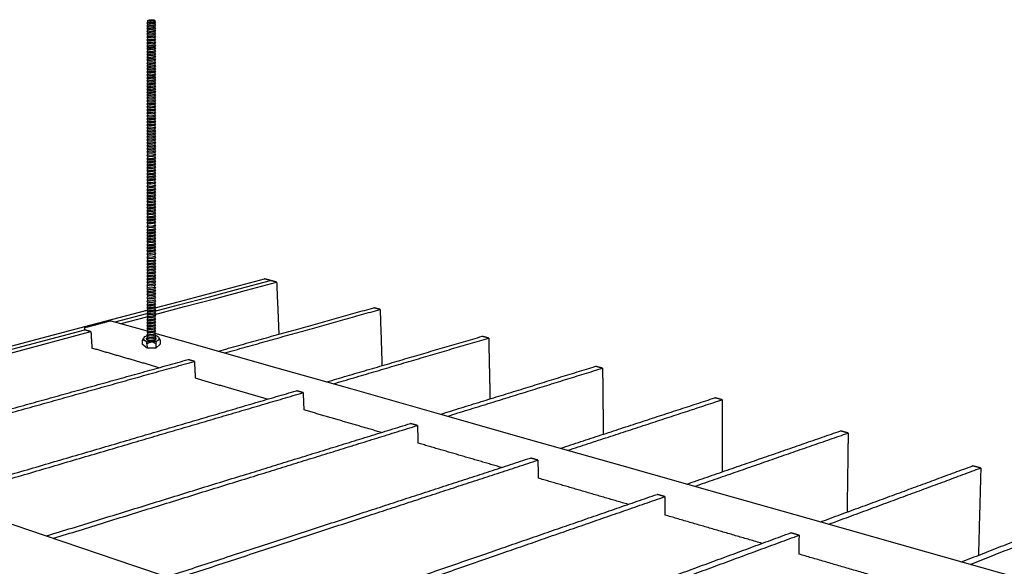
# Model space of a CAD drawing. Header units: millimetres. Extents: x 2538 to 24562, y 4449 to 23795.
# Tile 259 of 280: x 21853 to 22328, y 19117 to 19381. Entities that reach past the tile are written whole.
import ezdxf

# ---------------------------------------------------------------- set-up
doc = ezdxf.new("R2010")
doc.units = ezdxf.units.MM
doc.layers.add('_HD_tornillo', color=30, linetype='Continuous')
doc.layers.add('Make2D$Visible$Curves', color=7, linetype='Continuous', true_color=0x000000)

# ---------------------------------------------------------------- blocks, each defined once
blk = doc.blocks.new('varilla roscada ISO')
for p, q in [((1059.91, -963.58), (1059.82, -963.69)), ((1059.82, -963.69), (1059.91, -963.79)), ((1059.91, -963.9), (1059.82, -964.02)), ((1059.82, -964.02), (1059.91, -964.11)), ((1059.91, -964.22), (1059.82, -964.34)), ((1059.82, -964.34), (1059.91, -964.44)), ((1059.91, -963.45), (1059.91, -963.58)), ((1059.91, -963.78), (1059.91, -963.9)), ((1059.91, -964.1), (1059.91, -964.22)), ((1060.76, -963.39), (1060.76, -963.52)), ((1060.76, -963.42), (1060.76, -963.55)), ((1060.76, -963.54), (1060.83, -963.67)), ((1060.76, -963.76), (1060.83, -963.67)), ((1060.76, -963.74), (1060.76, -963.87)), ((1060.76, -963.87), (1060.83, -963.99)), ((1060.76, -964.08), (1060.83, -963.99)), ((1060.76, -964.07), (1060.76, -964.19)), ((1060.76, -964.19), (1060.83, -964.32)), ((1060.76, -964.4), (1060.83, -964.32)), ((1060.76, -964.39), (1060.76, -964.51)), ((1059.91, -964.55), (1059.82, -964.66)), ((1059.82, -964.66), (1059.91, -964.76)), ((1059.91, -964.87), (1059.82, -964.98)), ((1059.82, -964.98), (1059.91, -965.08)), ((1059.91, -965.19), (1059.82, -965.31)), ((1059.82, -965.31), (1059.91, -965.4)), ((1059.91, -964.42), (1059.91, -964.55)), ((1059.91, -964.74), (1059.91, -964.87)), ((1059.91, -965.08), (1059.91, -965.19)), ((1059.91, -965.4), (1059.91, -965.55)), ((1060.76, -964.51), (1060.83, -964.64)), ((1060.76, -964.73), (1060.83, -964.64)), ((1060.76, -964.71), (1060.76, -964.84)), ((1060.76, -964.83), (1060.83, -964.96)), ((1060.76, -965.05), (1060.83, -964.96)), ((1060.76, -965.05), (1060.76, -965.16)), ((1060.76, -965.16), (1060.83, -965.28)), ((1060.76, -965.37), (1060.83, -965.28)), ((1060.76, -965.37), (1060.76, -965.52)), ((1060.76, -965.52), (1060.83, -965.64)), ((1059.91, -965.55), (1059.82, -965.67)), ((1059.82, -965.67), (1059.91, -965.76)), ((1059.82, -965.67), (1059.91, -965.76)), ((1059.91, -965.89), (1059.82, -966)), ((1059.82, -966), (1059.91, -966.1)), ((1059.91, -966.22), (1059.82, -966.34)), ((1059.82, -966.34), (1059.91, -966.44)), ((1059.91, -966.55), (1059.82, -966.66)), ((1059.82, -966.66), (1059.91, -966.76)), ((1059.91, -965.76), (1059.91, -965.89)), ((1059.91, -966.1), (1059.91, -966.22)), ((1059.91, -966.44), (1059.91, -966.55)), ((1060.76, -965.73), (1060.83, -965.64)), ((1060.76, -965.73), (1060.83, -965.64)), ((1060.76, -965.73), (1060.76, -965.85)), ((1060.76, -965.85), (1060.83, -965.98)), ((1060.76, -966.07), (1060.83, -965.98)), ((1060.76, -966.07), (1060.76, -966.19)), ((1060.76, -966.19), (1060.83, -966.32)), ((1060.76, -966.4), (1060.83, -966.32)), ((1060.76, -966.4), (1060.76, -966.51)), ((1060.76, -966.51), (1060.83, -966.64)), ((1060.76, -966.73), (1060.83, -966.64)), ((1059.91, -966.91), (1059.82, -967.02)), ((1059.82, -967.02), (1059.91, -967.12)), ((1059.82, -967.02), (1059.91, -967.12)), ((1059.91, -967.24), (1059.82, -967.36)), ((1059.82, -967.36), (1059.91, -967.46)), ((1059.91, -967.58), (1059.82, -967.7)), ((1059.82, -967.7), (1059.91, -967.79)), ((1059.91, -966.76), (1059.91, -966.91)), ((1059.91, -967.12), (1059.91, -967.24)), ((1059.91, -967.46), (1059.91, -967.58)), ((1059.91, -967.79), (1059.91, -967.9)), ((1060.76, -966.73), (1060.76, -966.87)), ((1060.76, -966.87), (1060.83, -967)), ((1060.76, -967.09), (1060.83, -967)), ((1060.76, -967.09), (1060.83, -967)), ((1060.76, -967.09), (1060.76, -967.21)), ((1060.76, -967.21), (1060.83, -967.33)), ((1060.76, -967.42), (1060.83, -967.33)), ((1060.76, -967.42), (1060.76, -967.55)), ((1060.76, -967.55), (1060.83, -967.67)), ((1060.76, -967.76), (1060.83, -967.67)), ((1060.76, -967.76), (1060.76, -967.87)), ((1059.91, -967.9), (1059.82, -968.02)), ((1059.82, -968.02), (1059.91, -968.11)), ((1059.91, -968.26), (1059.82, -968.38)), ((1059.82, -968.38), (1059.91, -968.48)), ((1059.82, -968.38), (1059.91, -968.48)), ((1059.91, -968.6), (1059.82, -968.71)), ((1059.82, -968.71), (1059.91, -968.81)), ((1059.91, -968.94), (1059.82, -969.05)), ((1059.91, -968.11), (1059.91, -968.26)), ((1059.91, -968.48), (1059.91, -968.6)), ((1059.91, -968.81), (1059.91, -968.94)), ((1060.76, -967.87), (1060.83, -967.99)), ((1060.76, -968.08), (1060.83, -967.99)), ((1060.76, -968.08), (1060.76, -968.23)), ((1060.76, -968.23), (1060.83, -968.35)), ((1060.76, -968.44), (1060.83, -968.35)), ((1060.76, -968.44), (1060.83, -968.35)), ((1060.76, -968.44), (1060.76, -968.57)), ((1060.76, -968.56), (1060.83, -968.69)), ((1060.76, -968.78), (1060.83, -968.69)), ((1060.76, -968.78), (1060.76, -968.9)), ((1060.76, -968.9), (1060.83, -969.03)), ((1059.82, -969.05), (1059.91, -969.15)), ((1059.91, -969.26), (1059.82, -969.37)), ((1059.82, -969.37), (1059.91, -969.47)), ((1059.91, -969.62), (1059.82, -969.73)), ((1059.82, -969.73), (1059.91, -969.83)), ((1059.91, -969.94), (1059.82, -970.06)), ((1059.82, -970.06), (1059.91, -970.16)), ((1059.91, -969.15), (1059.91, -969.26)), ((1059.91, -969.47), (1059.91, -969.62)), ((1059.91, -969.83), (1059.91, -969.94)), ((1060.76, -969.11), (1060.83, -969.03)), ((1060.76, -969.11), (1060.76, -969.22)), ((1060.76, -969.22), (1060.83, -969.35)), ((1060.76, -969.44), (1060.83, -969.35)), ((1060.76, -969.44), (1060.76, -969.59)), ((1060.76, -969.58), (1060.83, -969.71)), ((1060.76, -969.8), (1060.83, -969.71)), ((1060.76, -969.8), (1060.76, -969.91)), ((1060.76, -969.91), (1060.83, -970.04)), ((1060.76, -970.12), (1060.83, -970.04)), ((1059.91, -970.28), (1059.82, -970.39)), ((1059.82, -970.39), (1059.91, -970.49)), ((1059.91, -970.62), (1059.82, -970.73)), ((1059.82, -970.73), (1059.91, -970.83)), ((1059.91, -970.96), (1059.82, -971.07)), ((1059.82, -971.07), (1059.91, -971.17)), ((1059.91, -970.16), (1059.91, -970.28)), ((1059.91, -970.49), (1059.91, -970.62)), ((1059.91, -970.83), (1059.91, -970.96)), ((1059.91, -971.17), (1059.91, -971.3)), ((1060.76, -970.12), (1060.76, -970.25)), ((1060.76, -970.24), (1060.83, -970.37)), ((1060.76, -970.46), (1060.83, -970.37)), ((1060.76, -970.46), (1060.76, -970.58)), ((1060.76, -970.58), (1060.83, -970.71)), ((1060.76, -970.8), (1060.83, -970.71)), ((1060.76, -970.8), (1060.76, -970.93)), ((1060.76, -970.92), (1060.83, -971.05)), ((1060.76, -971.14), (1060.83, -971.05)), ((1060.76, -971.14), (1060.76, -971.26)), ((1059.91, -971.3), (1059.82, -971.41)), ((1059.82, -971.41), (1059.91, -971.51)), ((1059.91, -971.62), (1059.82, -971.74)), ((1059.82, -971.74), (1059.91, -971.83)), ((1059.91, -971.96), (1059.82, -972.07)), ((1059.82, -972.07), (1059.91, -972.17)), ((1059.91, -972.29), (1059.82, -972.41)), ((1059.91, -971.51), (1059.91, -971.62)), ((1059.91, -971.83), (1059.91, -971.96)), ((1059.91, -972.17), (1059.91, -972.29)), ((1060.76, -971.26), (1060.83, -971.39)), ((1060.76, -971.48), (1060.83, -971.39)), ((1060.76, -971.48), (1060.76, -971.59)), ((1060.76, -971.59), (1060.83, -971.71)), ((1060.76, -971.8), (1060.83, -971.71)), ((1060.76, -971.8), (1060.76, -971.92)), ((1060.76, -971.92), (1060.83, -972.05)), ((1060.76, -972.14), (1060.83, -972.05)), ((1060.76, -972.14), (1060.76, -972.26)), ((1060.76, -972.26), (1060.83, -972.39)), ((1060.76, -972.47), (1060.83, -972.39)), ((1059.82, -972.41), (1059.91, -972.51)), ((1059.91, -972.64), (1059.82, -972.75)), ((1059.82, -972.75), (1059.91, -972.85)), ((1059.91, -972.98), (1059.82, -973.1)), ((1059.82, -973.1), (1059.91, -973.19)), ((1059.91, -973.33), (1059.82, -973.44)), ((1059.82, -973.44), (1059.91, -973.54)), ((1059.91, -972.51), (1059.91, -972.64)), ((1059.91, -972.85), (1059.91, -972.98)), ((1059.91, -973.19), (1059.91, -973.33)), ((1059.91, -973.54), (1059.91, -973.67)), ((1060.76, -972.47), (1060.76, -972.6)), ((1060.76, -972.6), (1060.83, -972.73)), ((1060.76, -972.82), (1060.83, -972.73)), ((1060.76, -972.82), (1060.76, -972.95)), ((1060.76, -972.95), (1060.83, -973.07)), ((1060.76, -973.16), (1060.83, -973.07)), ((1060.76, -973.16), (1060.76, -973.29)), ((1060.76, -973.29), (1060.83, -973.42)), ((1060.76, -973.51), (1060.83, -973.42)), ((1060.76, -973.51), (1060.76, -973.64)), ((1059.91, -973.67), (1059.82, -973.79)), ((1059.82, -973.79), (1059.91, -973.88)), ((1059.91, -974.01), (1059.82, -974.13)), ((1059.82, -974.13), (1059.91, -974.23)), ((1059.91, -974.38), (1059.82, -974.49)), ((1059.82, -974.49), (1059.91, -974.59)), ((1059.91, -973.88), (1059.91, -974.01)), ((1059.91, -974.23), (1059.91, -974.38)), ((1059.91, -974.59), (1059.91, -974.72)), ((1060.76, -973.64), (1060.83, -973.76)), ((1060.76, -973.85), (1060.83, -973.76)), ((1060.76, -973.85), (1060.76, -973.98)), ((1060.76, -973.98), (1060.83, -974.1)), ((1060.76, -974.19), (1060.83, -974.1)), ((1060.76, -974.19), (1060.76, -974.34)), ((1060.76, -974.34), (1060.83, -974.47)), ((1060.76, -974.56), (1060.83, -974.47)), ((1060.76, -974.56), (1060.76, -974.69)), ((1059.91, -974.72), (1059.82, -974.84)), ((1059.82, -974.84), (1059.91, -974.94)), ((1059.91, -975.07), (1059.82, -975.18)), ((1059.82, -975.18), (1059.91, -975.28)), ((1059.91, -975.41), (1059.82, -975.53)), ((1059.82, -975.53), (1059.91, -975.62)), ((1059.91, -975.79), (1059.82, -975.91)), ((1059.91, -974.94), (1059.91, -975.07)), ((1059.91, -975.28), (1059.91, -975.41)), ((1059.91, -975.62), (1059.91, -975.79)), ((1060.76, -974.69), (1060.83, -974.82)), ((1060.76, -974.9), (1060.83, -974.82)), ((1060.76, -974.9), (1060.76, -975.03)), ((1060.76, -975.03), (1060.83, -975.16)), ((1060.76, -975.25), (1060.83, -975.16)), ((1060.76, -975.25), (1060.76, -975.38)), ((1060.76, -975.38), (1060.83, -975.5)), ((1060.76, -975.59), (1060.83, -975.5)), ((1060.76, -975.59), (1060.76, -975.76)), ((1060.76, -975.76), (1060.83, -975.88)), ((1059.82, -975.91), (1059.91, -976)), ((1059.91, -976.13), (1059.82, -976.25)), ((1059.82, -976.25), (1059.91, -976.35)), ((1059.91, -976.48), (1059.82, -976.6)), ((1059.82, -976.6), (1059.91, -976.69)), ((1059.91, -976.82), (1059.82, -976.94)), ((1059.82, -976.94), (1059.91, -977.04)), ((1059.91, -976), (1059.91, -976.13)), ((1059.91, -976.35), (1059.91, -976.48)), ((1059.91, -976.69), (1059.91, -976.82)), ((1060.76, -975.97), (1060.83, -975.88)), ((1060.76, -975.97), (1060.76, -976.1)), ((1060.76, -976.1), (1060.83, -976.23)), ((1060.76, -976.31), (1060.83, -976.23)), ((1060.76, -976.31), (1060.76, -976.45)), ((1060.76, -976.45), (1060.83, -976.57)), ((1060.76, -976.66), (1060.83, -976.57)), ((1060.76, -976.66), (1060.76, -976.79)), ((1060.76, -976.79), (1060.83, -976.91)), ((1060.76, -977), (1060.83, -976.91)), ((1059.91, -977.17), (1059.82, -977.28)), ((1059.82, -977.28), (1059.91, -977.38)), ((1059.91, -977.53), (1059.82, -977.65)), ((1059.82, -977.65), (1059.91, -977.74)), ((1059.91, -977.88), (1059.82, -977.99)), ((1059.82, -977.99), (1059.91, -978.09)), ((1059.91, -977.04), (1059.91, -977.17)), ((1059.91, -977.38), (1059.91, -977.53)), ((1059.91, -977.74), (1059.91, -977.88)), ((1059.91, -978.09), (1059.91, -978.22)), ((1060.76, -977), (1060.76, -977.13)), ((1060.76, -977.13), (1060.83, -977.26)), ((1060.76, -977.35), (1060.83, -977.26)), ((1060.76, -977.35), (1060.76, -977.5)), ((1060.76, -977.5), (1060.83, -977.62)), ((1060.76, -977.71), (1060.83, -977.62)), ((1060.76, -977.71), (1060.76, -977.84)), ((1060.76, -977.84), (1060.83, -977.97)), ((1060.76, -978.06), (1060.83, -977.97)), ((1060.76, -978.06), (1060.76, -978.19)), ((1059.91, -978.22), (1059.82, -978.34)), ((1059.82, -978.34), (1059.91, -978.43)), ((1059.91, -978.56), (1059.82, -978.68)), ((1059.82, -978.68), (1059.91, -978.78)), ((1059.91, -978.95), (1059.82, -979.07)), ((1059.82, -979.07), (1059.91, -979.16)), ((1059.91, -978.43), (1059.91, -978.56)), ((1059.91, -978.78), (1059.91, -978.95)), ((1059.91, -979.16), (1059.91, -979.33)), ((1060.76, -978.19), (1060.83, -978.31)), ((1060.76, -978.4), (1060.83, -978.31)), ((1060.76, -978.4), (1060.76, -978.53)), ((1060.76, -978.53), (1060.83, -978.66)), ((1060.76, -978.74), (1060.83, -978.66)), ((1060.76, -978.74), (1060.76, -978.92)), ((1060.76, -978.92), (1060.83, -979.04)), ((1060.76, -979.13), (1060.83, -979.04)), ((1060.76, -979.13), (1060.76, -979.3)), ((1059.91, -979.33), (1059.82, -979.45)), ((1059.82, -979.45), (1059.91, -979.54)), ((1059.91, -979.67), (1059.82, -979.79)), ((1059.82, -979.79), (1059.91, -979.89)), ((1059.91, -980.02), (1059.82, -980.14)), ((1059.82, -980.14), (1059.91, -980.23)), ((1059.91, -980.36), (1059.82, -980.48)), ((1059.91, -979.54), (1059.91, -979.67)), ((1059.91, -979.89), (1059.91, -980.02)), ((1059.91, -980.23), (1059.91, -980.36)), ((1060.76, -979.3), (1060.83, -979.42)), ((1060.76, -979.51), (1060.83, -979.42)), ((1060.76, -979.51), (1060.76, -979.64)), ((1060.76, -979.64), (1060.83, -979.77)), ((1060.76, -979.85), (1060.83, -979.77)), ((1060.76, -979.85), (1060.76, -979.99)), ((1060.76, -979.99), (1060.83, -980.11)), ((1060.76, -980.2), (1060.83, -980.11)), ((1060.76, -980.2), (1060.76, -980.33)), ((1060.76, -980.33), (1060.83, -980.45)), ((1059.82, -980.48), (1059.91, -980.58)), ((1059.91, -980.71), (1059.82, -980.82)), ((1059.82, -980.82), (1059.91, -980.92)), ((1059.91, -981.07), (1059.82, -981.19)), ((1059.82, -981.19), (1059.91, -981.28)), ((1059.91, -981.42), (1059.82, -981.53)), ((1059.82, -981.53), (1059.91, -981.63)), ((1059.91, -980.58), (1059.91, -980.71)), ((1059.91, -980.92), (1059.91, -981.07)), ((1059.91, -981.28), (1059.91, -981.42)), ((1060.76, -980.54), (1060.83, -980.45)), ((1060.76, -980.54), (1060.76, -980.67)), ((1060.76, -980.67), (1060.83, -980.8)), ((1060.76, -980.89), (1060.83, -980.8)), ((1060.76, -980.89), (1060.76, -981.04)), ((1060.76, -981.04), (1060.83, -981.16)), ((1060.76, -981.25), (1060.83, -981.16)), ((1060.76, -981.25), (1060.76, -981.38)), ((1060.76, -981.38), (1060.83, -981.51)), ((1060.76, -981.6), (1060.83, -981.51)), ((1059.91, -981.76), (1059.82, -981.88)), ((1059.82, -981.88), (1059.91, -981.97)), ((1059.91, -982.14), (1059.82, -982.25)), ((1059.82, -982.25), (1059.91, -982.35)), ((1059.91, -982.54), (1059.82, -982.66)), ((1059.82, -982.66), (1059.91, -982.75)), ((1059.91, -981.63), (1059.91, -981.76)), ((1059.91, -981.97), (1059.91, -982.14)), ((1059.91, -982.35), (1059.91, -982.54)), ((1060.76, -981.6), (1060.76, -981.73)), ((1060.76, -981.73), (1060.83, -981.85)), ((1060.76, -981.94), (1060.83, -981.85)), ((1060.76, -981.94), (1060.76, -982.1)), ((1060.76, -982.1), (1060.83, -982.23)), ((1060.76, -982.32), (1060.83, -982.23)), ((1060.76, -982.32), (1060.76, -982.51)), ((1060.76, -982.51), (1060.83, -982.63)), ((1060.76, -982.72), (1060.83, -982.63)), ((1059.91, -982.92), (1059.82, -983.04)), ((1059.82, -983.04), (1059.91, -983.13)), ((1059.91, -983.26), (1059.82, -983.38)), ((1059.82, -983.38), (1059.91, -983.48)), ((1059.91, -983.61), (1059.82, -983.73)), ((1059.82, -983.73), (1059.91, -983.82)), ((1059.91, -982.75), (1059.91, -982.92)), ((1059.91, -983.13), (1059.91, -983.26)), ((1059.91, -983.48), (1059.91, -983.61)), ((1059.91, -983.82), (1059.91, -983.95)), ((1060.76, -982.72), (1060.76, -982.89)), ((1060.76, -982.89), (1060.83, -983.01)), ((1060.76, -983.1), (1060.83, -983.01)), ((1060.76, -983.1), (1060.76, -983.23)), ((1060.76, -983.23), (1060.83, -983.36)), ((1060.76, -983.44), (1060.83, -983.36)), ((1060.76, -983.44), (1060.76, -983.58)), ((1060.76, -983.58), (1060.83, -983.7)), ((1060.76, -983.79), (1060.83, -983.7)), ((1060.76, -983.79), (1060.76, -983.92)), ((1059.91, -983.95), (1059.82, -984.07)), ((1059.82, -984.07), (1059.91, -984.17)), ((1059.91, -984.3), (1059.82, -984.41)), ((1059.82, -984.41), (1059.91, -984.51)), ((1059.91, -984.66), (1059.82, -984.78)), ((1059.82, -984.78), (1059.91, -984.87)), ((1059.91, -984.17), (1059.91, -984.3)), ((1059.91, -984.51), (1059.91, -984.66)), ((1059.91, -984.87), (1059.91, -985.01)), ((1060.76, -983.92), (1060.83, -984.05)), ((1060.76, -984.13), (1060.83, -984.05)), ((1060.76, -984.13), (1060.76, -984.26)), ((1060.76, -984.26), (1060.83, -984.39)), ((1060.76, -984.48), (1060.83, -984.39)), ((1060.76, -984.48), (1060.76, -984.63)), ((1060.76, -984.63), (1060.83, -984.75)), ((1060.76, -984.84), (1060.83, -984.75)), ((1060.76, -984.84), (1060.76, -984.97)), ((1059.91, -985.01), (1059.82, -985.12)), ((1059.82, -985.12), (1059.91, -985.22)), ((1059.91, -985.35), (1059.82, -985.47)), ((1059.82, -985.47), (1059.91, -985.56)), ((1059.91, -985.69), (1059.82, -985.81)), ((1059.82, -985.81), (1059.91, -985.91)), ((1059.91, -986.06), (1059.82, -986.18)), ((1059.91, -985.22), (1059.91, -985.35)), ((1059.91, -985.56), (1059.91, -985.69)), ((1059.91, -985.91), (1059.91, -986.06)), ((1060.76, -984.97), (1060.83, -985.1)), ((1060.76, -985.19), (1060.83, -985.1)), ((1060.76, -985.19), (1060.76, -985.32)), ((1060.76, -985.32), (1060.83, -985.44)), ((1060.76, -985.53), (1060.83, -985.44)), ((1060.76, -985.53), (1060.76, -985.66)), ((1060.76, -985.66), (1060.83, -985.79)), ((1060.76, -985.87), (1060.83, -985.79)), ((1060.76, -985.87), (1060.76, -986.03)), ((1060.76, -986.03), (1060.83, -986.15)), ((1059.82, -986.18), (1059.91, -986.27)), ((1059.91, -986.4), (1059.82, -986.52)), ((1059.82, -986.52), (1059.91, -986.62)), ((1059.91, -986.75), (1059.82, -986.86)), ((1059.82, -986.86), (1059.91, -986.96)), ((1059.91, -987.19), (1059.82, -987.3)), ((1059.91, -986.27), (1059.91, -986.4)), ((1059.91, -986.62), (1059.91, -986.75)), ((1059.91, -986.96), (1059.91, -987.19)), ((1060.76, -986.24), (1060.83, -986.15)), ((1060.76, -986.24), (1060.76, -986.37)), ((1060.76, -986.37), (1060.83, -986.5)), ((1060.76, -986.58), (1060.83, -986.5)), ((1060.76, -986.58), (1060.76, -986.71)), ((1060.76, -986.71), (1060.83, -986.84)), ((1060.76, -986.93), (1060.83, -986.84)), ((1060.76, -986.93), (1060.76, -987.15)), ((1060.76, -987.15), (1060.83, -987.28)), ((1059.82, -987.3), (1059.91, -987.4)), ((1059.91, -987.57), (1059.82, -987.68)), ((1059.82, -987.68), (1059.91, -987.78)), ((1059.91, -987.91), (1059.82, -988.02)), ((1059.82, -988.02), (1059.91, -988.12)), ((1059.91, -988.25), (1059.82, -988.37)), ((1059.82, -988.37), (1059.91, -988.47)), ((1059.91, -987.4), (1059.91, -987.57)), ((1059.91, -987.78), (1059.91, -987.91)), ((1059.91, -988.12), (1059.91, -988.25)), ((1060.76, -987.37), (1060.83, -987.28)), ((1060.76, -987.37), (1060.76, -987.53)), ((1060.76, -987.53), (1060.83, -987.66)), ((1060.76, -987.75), (1060.83, -987.66)), ((1060.76, -987.75), (1060.76, -987.88)), ((1060.76, -987.87), (1060.83, -988)), ((1060.76, -988.09), (1060.83, -988)), ((1060.76, -988.09), (1060.76, -988.22)), ((1060.76, -988.22), (1060.83, -988.35)), ((1060.76, -988.43), (1060.83, -988.35)), ((1059.91, -988.6), (1059.82, -988.71)), ((1059.82, -988.71), (1059.91, -988.81)), ((1059.91, -988.94), (1059.82, -989.06)), ((1059.82, -989.06), (1059.91, -989.15)), ((1059.91, -989.31), (1059.82, -989.42)), ((1059.82, -989.42), (1059.91, -989.52)), ((1059.91, -988.47), (1059.91, -988.6)), ((1059.91, -988.81), (1059.91, -988.94)), ((1059.91, -989.15), (1059.91, -989.31)), ((1059.91, -989.52), (1059.91, -989.65)), ((1060.76, -988.43), (1060.76, -988.56)), ((1060.76, -988.56), (1060.83, -988.69)), ((1060.76, -988.78), (1060.83, -988.69)), ((1060.76, -988.78), (1060.76, -988.91)), ((1060.76, -988.91), (1060.83, -989.03)), ((1060.76, -989.12), (1060.83, -989.03)), ((1060.76, -989.12), (1060.76, -989.27)), ((1060.76, -989.27), (1060.83, -989.4)), ((1060.76, -989.49), (1060.83, -989.4)), ((1060.76, -989.49), (1060.76, -989.62)), ((1059.91, -989.65), (1059.82, -989.77)), ((1059.82, -989.77), (1059.91, -989.87)), ((1059.91, -990), (1059.82, -990.11)), ((1059.82, -990.11), (1059.91, -990.21)), ((1059.91, -990.34), (1059.82, -990.49)), ((1059.82, -990.49), (1059.91, -990.59)), ((1059.91, -989.87), (1059.91, -990)), ((1059.91, -990.21), (1059.91, -990.34)), ((1059.91, -990.59), (1059.91, -990.78)), ((1060.76, -989.62), (1060.83, -989.74)), ((1060.76, -989.83), (1060.83, -989.74)), ((1060.76, -989.83), (1060.76, -989.96)), ((1060.76, -989.96), (1060.83, -990.09)), ((1060.76, -990.18), (1060.83, -990.09)), ((1060.76, -990.18), (1060.76, -990.31)), ((1060.76, -990.3), (1060.83, -990.47)), ((1060.76, -990.56), (1060.83, -990.47)), ((1060.76, -990.56), (1060.76, -990.74)), ((1059.91, -990.78), (1059.82, -990.92)), ((1059.82, -990.92), (1059.91, -991.02)), ((1059.91, -991.18), (1059.82, -991.3)), ((1059.82, -991.3), (1059.91, -991.4)), ((1059.91, -991.53), (1059.82, -991.64)), ((1059.82, -991.64), (1059.91, -991.74)), ((1059.91, -991.02), (1059.91, -991.18)), ((1059.91, -991.4), (1059.91, -991.53)), ((1059.91, -991.74), (1059.91, -991.87)), ((1060.76, -990.74), (1060.83, -990.9)), ((1060.76, -990.98), (1060.83, -990.9)), ((1060.76, -990.98), (1060.76, -991.15)), ((1060.76, -991.15), (1060.83, -991.28)), ((1060.76, -991.36), (1060.83, -991.28)), ((1060.76, -991.36), (1060.76, -991.49)), ((1060.76, -991.49), (1060.83, -991.62)), ((1060.76, -991.71), (1060.83, -991.62)), ((1060.76, -991.71), (1060.76, -991.84)), ((1059.91, -991.87), (1059.82, -991.99)), ((1059.82, -991.99), (1059.91, -992.09)), ((1059.91, -992.22), (1059.82, -992.33)), ((1059.82, -992.33), (1059.91, -992.43)), ((1059.91, -992.56), (1059.82, -992.68)), ((1059.82, -992.68), (1059.91, -992.77)), ((1059.91, -992.92), (1059.82, -993.04)), ((1059.91, -992.09), (1059.91, -992.22)), ((1059.91, -992.43), (1059.91, -992.56)), ((1059.91, -992.77), (1059.91, -992.92)), ((1060.76, -991.84), (1060.83, -991.97)), ((1060.76, -992.05), (1060.83, -991.97)), ((1060.76, -992.05), (1060.76, -992.18)), ((1060.76, -992.18), (1060.83, -992.31)), ((1060.76, -992.4), (1060.83, -992.31)), ((1060.76, -992.4), (1060.76, -992.53)), ((1060.76, -992.53), (1060.83, -992.65)), ((1060.76, -992.74), (1060.83, -992.65)), ((1060.76, -992.74), (1060.76, -992.89)), ((1060.76, -992.89), (1060.83, -993.02)), ((1059.82, -993.04), (1059.91, -993.14)), ((1059.91, -993.27), (1059.82, -993.39)), ((1059.82, -993.39), (1059.91, -993.48)), ((1059.91, -993.61), (1059.82, -993.73)), ((1059.82, -993.73), (1059.91, -993.83)), ((1059.91, -993.96), (1059.82, -994.09)), ((1059.82, -994.09), (1059.91, -994.18)), ((1059.91, -993.14), (1059.91, -993.27)), ((1059.91, -993.48), (1059.91, -993.61)), ((1059.91, -993.83), (1059.91, -993.96)), ((1060.76, -993.1), (1060.83, -993.02)), ((1060.76, -993.1), (1060.76, -993.24)), ((1060.76, -993.24), (1060.83, -993.36)), ((1060.76, -993.45), (1060.83, -993.36)), ((1060.76, -993.45), (1060.76, -993.58)), ((1060.76, -993.58), (1060.83, -993.71)), ((1060.76, -993.79), (1060.83, -993.71)), ((1060.76, -993.79), (1060.76, -993.92)), ((1060.76, -993.92), (1060.83, -994.06)), ((1060.76, -994.15), (1060.83, -994.06)), ((1059.91, -994.36), (1059.82, -994.5)), ((1059.82, -994.5), (1059.91, -994.6)), ((1059.91, -994.73), (1059.82, -994.85)), ((1059.82, -994.85), (1059.91, -994.95)), ((1059.91, -995.08), (1059.82, -995.19)), ((1059.82, -995.19), (1059.91, -995.29)), ((1059.91, -994.36), (1059.91, -994.18)), ((1059.91, -994.6), (1059.91, -994.73)), ((1059.91, -994.95), (1059.91, -995.08)), ((1060.76, -994.33), (1060.76, -994.15)), ((1060.76, -994.33), (1060.83, -994.48)), ((1060.76, -994.57), (1060.83, -994.48)), ((1060.76, -994.57), (1060.76, -994.7)), ((1060.76, -994.7), (1060.83, -994.83)), ((1060.76, -994.91), (1060.83, -994.83)), ((1060.76, -994.91), (1060.76, -995.04)), ((1060.76, -995.04), (1060.83, -995.17)), ((1060.76, -995.26), (1060.83, -995.17)), ((1059.91, -995.42), (1059.82, -995.57)), ((1059.82, -995.57), (1059.91, -995.67)), ((1059.91, -995.86), (1059.82, -996)), ((1059.82, -996), (1059.91, -996.1)), ((1059.91, -996.27), (1059.82, -996.38)), ((1059.82, -996.38), (1059.91, -996.48)), ((1059.91, -995.29), (1059.91, -995.42)), ((1059.91, -995.67), (1059.91, -995.86)), ((1059.91, -996.1), (1059.91, -996.27)), ((1060.76, -995.26), (1060.76, -995.39)), ((1060.76, -995.39), (1060.83, -995.55)), ((1060.76, -995.64), (1060.83, -995.55)), ((1060.76, -995.64), (1060.76, -995.83)), ((1060.76, -995.82), (1060.83, -995.98)), ((1060.76, -996.07), (1060.83, -995.98)), ((1060.76, -996.07), (1060.76, -996.23)), ((1060.76, -996.23), (1060.83, -996.36)), ((1060.76, -996.45), (1060.83, -996.36)), ((1059.91, -996.61), (1059.82, -996.73)), ((1059.82, -996.73), (1059.91, -996.82)), ((1059.91, -996.96), (1059.82, -997.07)), ((1059.82, -997.07), (1059.91, -997.17)), ((1059.91, -997.3), (1059.82, -997.42)), ((1059.82, -997.42), (1059.91, -997.51)), ((1059.91, -996.48), (1059.91, -996.61)), ((1059.91, -996.82), (1059.91, -996.96)), ((1059.91, -997.17), (1059.91, -997.3)), ((1059.91, -997.51), (1059.91, -997.64)), ((1060.76, -996.45), (1060.76, -996.58)), ((1060.76, -996.58), (1060.83, -996.7)), ((1060.76, -996.79), (1060.83, -996.7)), ((1060.76, -996.79), (1060.76, -996.92)), ((1060.76, -996.92), (1060.83, -997.05)), ((1060.76, -997.14), (1060.83, -997.05)), ((1060.76, -997.14), (1060.76, -997.27)), ((1060.76, -997.27), (1060.83, -997.39)), ((1060.76, -997.48), (1060.83, -997.39)), ((1060.76, -997.48), (1060.76, -997.61)), ((1059.91, -997.64), (1059.82, -997.76)), ((1059.82, -997.76), (1059.91, -997.86)), ((1059.91, -998.01), (1059.82, -998.12)), ((1059.82, -998.12), (1059.91, -998.22)), ((1059.91, -998.35), (1059.82, -998.47)), ((1059.82, -998.47), (1059.91, -998.57)), ((1059.91, -997.86), (1059.91, -998.01)), ((1059.91, -998.22), (1059.91, -998.35)), ((1059.91, -998.57), (1059.91, -998.7)), ((1060.76, -997.61), (1060.83, -997.73)), ((1060.76, -997.82), (1060.83, -997.73)), ((1060.76, -997.82), (1060.76, -997.97)), ((1060.76, -997.97), (1060.83, -998.1)), ((1060.76, -998.19), (1060.83, -998.1)), ((1060.76, -998.19), (1060.76, -998.32)), ((1060.76, -998.32), (1060.83, -998.45)), ((1060.76, -998.53), (1060.83, -998.45)), ((1060.76, -998.53), (1060.76, -998.66)), ((1060.76, -998.66), (1060.83, -998.79)), ((1059.91, -998.7), (1059.82, -998.81)), ((1059.82, -998.81), (1059.91, -998.91)), ((1059.91, -999.04), (1059.82, -999.16)), ((1059.82, -999.16), (1059.91, -999.25)), ((1059.91, -999.39), (1059.82, -999.51)), ((1059.82, -999.51), (1059.91, -999.61)), ((1059.91, -999.76), (1059.82, -999.88)), ((1059.91, -998.91), (1059.91, -999.04)), ((1059.91, -999.25), (1059.91, -999.39)), ((1059.91, -999.61), (1059.91, -999.76)), ((1060.76, -998.88), (1060.83, -998.79)), ((1060.76, -998.88), (1060.76, -999.01)), ((1060.76, -999.01), (1060.83, -999.13)), ((1060.76, -999.22), (1060.83, -999.13)), ((1060.76, -999.22), (1060.76, -999.36)), ((1060.76, -999.36), (1060.83, -999.49)), ((1060.76, -999.57), (1060.83, -999.49)), ((1060.76, -999.57), (1060.76, -999.73)), ((1060.76, -999.73), (1060.83, -999.85)), ((1059.33, -1000.5), (1059.5, -1000.21)), ((1059.34, -1001.01), (1059.33, -1000.5)), ((1059.82, -999.88), (1059.91, -999.97)), ((1059.91, -1000.11), (1059.82, -1000.22)), ((1059.82, -1000.22), (1059.91, -1000.32)), ((1059.85, -1000.92), (1059.86, -1001.43)), ((1059.91, -1000.45), (1059.88, -1000.49)), ((1059.91, -999.97), (1059.91, -1000.11)), ((1059.91, -1000.32), (1059.91, -1000.45)), ((1060.76, -999.94), (1060.83, -999.85)), ((1060.76, -999.94), (1060.76, -1000.07)), ((1060.76, -1000.07), (1060.83, -1000.2)), ((1060.76, -1000.29), (1060.83, -1000.2)), ((1060.76, -1000.29), (1060.76, -1000.42)), ((1060.76, -1000.42), (1060.8, -1000.49)), ((1060.88, -1000.91), (1060.88, -1001.42)), ((1061.38, -1000.47), (1061.21, -1000.19)), ((1061.38, -1000.47), (1061.39, -1000.98)), ((1059.86, -1001.43), (1059.34, -1001.01)), ((1060.88, -1001.42), (1059.86, -1001.43)), ((1061.39, -1000.98), (1060.88, -1001.42))]:
    blk.add_line(p, q)
for points in [[(1060.77, -999.93, -0.050174), (1060.98, -1000.01, -0.103273), (1061.19, -1000.16, -0.179504), (1061.24, -1000.3, -0.179504), (1061.19, -1000.45, -0.103273), (1060.99, -1000.61, -0.06305), (1060.72, -1000.7, -0.049252), (1060.36, -1000.74, -0.049252), (1060, -1000.71, -0.06305), (1059.73, -1000.63, -0.103273), (1059.53, -1000.47, -0.179504), (1059.47, -1000.33, -0.179504), (1059.52, -1000.18, -0.103273), (1059.73, -1000.02, -0.040066), (1059.89, -999.96)], [(1060.79, -1000.13, -0.054589), (1060.85, -1000.2, -0.152216), (1060.89, -1000.31, -0.152216), (1060.86, -1000.43, -0.106943), (1060.73, -1000.54, -0.074343), (1060.57, -1000.61, -0.060974), (1060.35, -1000.64, -0.060974), (1060.13, -1000.62, -0.074343), (1059.97, -1000.55, -0.106943), (1059.84, -1000.44, -0.152216), (1059.81, -1000.33, -0.124765), (1059.83, -1000.23, -0.124765)]]:
    blk.add_lwpolyline(points, format="xyb")
for centre, radius, start, end in [((1060.3, -962.69), 1.11, 244.4352, 298.2918), ((1060.3, -963.01), 1.11, 244.4352, 298.2918), ((1060.3, -963.33), 1.11, 244.4352, 298.2918), ((1060.29, -962.5), 1.15, 250.3854, 294.0751), ((1060.29, -962.82), 1.15, 250.3854, 294.0751), ((1060.29, -963.14), 1.15, 250.3854, 294.0751), ((1060.3, -963.66), 1.11, 244.4352, 298.2918), ((1060.3, -963.98), 1.11, 244.4352, 298.2918), ((1060.3, -964.3), 1.11, 244.4352, 298.2918), ((1060.29, -963.47), 1.15, 250.3854, 294.0751), ((1060.29, -963.79), 1.15, 250.3854, 294.0751), ((1060.29, -964.11), 1.15, 250.3854, 294.0751), ((1060.29, -964.47), 1.15, 250.3854, 294.0751), ((1060.3, -964.66), 1.11, 244.4352, 298.2918), ((1060.3, -965), 1.11, 244.4352, 298.2918), ((1060.3, -965.33), 1.11, 244.4352, 298.2918), ((1060.3, -965.66), 1.11, 244.4352, 298.2918), ((1060.29, -964.81), 1.15, 250.3854, 294.0751), ((1060.29, -965.14), 1.15, 250.3854, 294.0751), ((1060.29, -965.36), 1.15, 250.3854, 294.0751), ((1060.29, -965.47), 1.15, 250.3854, 294.0751), ((1060.3, -966.02), 1.11, 244.4352, 298.2918), ((1060.3, -966.35), 1.11, 244.4352, 298.2918), ((1060.3, -966.69), 1.11, 244.4352, 298.2918), ((1060.29, -965.83), 1.15, 250.3854, 294.0751), ((1060.29, -966.16), 1.15, 250.3854, 294.0751), ((1060.29, -966.5), 1.15, 250.3854, 294.0751), ((1060.3, -967.01), 1.11, 244.4352, 298.2918), ((1060.3, -967.37), 1.11, 244.4352, 298.2918), ((1060.3, -967.71), 1.11, 244.4352, 298.2918), ((1060.29, -966.82), 1.15, 250.3854, 294.0751), ((1060.29, -967.18), 1.15, 250.3854, 294.0751), ((1060.29, -967.52), 1.15, 250.3854, 294.0751), ((1060.29, -967.86), 1.15, 250.3854, 294.0751), ((1060.3, -968.05), 1.11, 244.4352, 298.2918), ((1060.3, -968.37), 1.11, 244.4352, 298.2918), ((1060.3, -968.73), 1.11, 244.4352, 298.2918), ((1060.3, -969.05), 1.11, 244.4352, 298.2918), ((1060.29, -968.18), 1.15, 250.3854, 294.0751), ((1060.29, -968.54), 1.15, 250.3854, 294.0751), ((1060.29, -968.86), 1.15, 250.3854, 294.0751), ((1060.3, -969.39), 1.11, 244.4352, 298.2918), ((1060.3, -969.73), 1.11, 244.4352, 298.2918), ((1060.3, -970.07), 1.11, 244.4352, 298.2918), ((1060.29, -969.2), 1.15, 250.3854, 294.0751), ((1060.29, -969.54), 1.15, 250.3854, 294.0751), ((1060.29, -969.88), 1.15, 250.3854, 294.0751), ((1060.3, -970.41), 1.11, 244.4352, 298.2918), ((1060.3, -970.73), 1.11, 244.4352, 298.2918), ((1060.3, -971.07), 1.11, 244.4352, 298.2918), ((1060.3, -971.4), 1.11, 244.4352, 298.2918), ((1060.29, -970.22), 1.15, 250.3854, 294.0751), ((1060.29, -970.54), 1.15, 250.3854, 294.0751), ((1060.29, -970.88), 1.15, 250.3854, 294.0751), ((1060.29, -971.21), 1.15, 250.3854, 294.0751), ((1060.3, -971.75), 1.11, 244.4352, 298.2918), ((1060.3, -972.09), 1.11, 244.4352, 298.2918), ((1060.3, -972.44), 1.11, 244.4352, 298.2918), ((1060.29, -971.56), 1.15, 250.3854, 294.0751), ((1060.29, -971.9), 1.15, 250.3854, 294.0751), ((1060.29, -972.25), 1.15, 250.3854, 294.0751), ((1060.3, -972.78), 1.11, 244.4352, 298.2918), ((1060.3, -973.12), 1.11, 244.4352, 298.2918), ((1060.3, -973.49), 1.11, 244.4352, 298.2918), ((1060.29, -972.59), 1.15, 250.3854, 294.0751), ((1060.29, -972.93), 1.15, 250.3854, 294.0751), ((1060.29, -973.3), 1.15, 250.3854, 294.0751), ((1060.3, -973.83), 1.11, 244.4352, 298.2918), ((1060.3, -974.18), 1.11, 244.4352, 298.2918), ((1060.3, -974.52), 1.11, 244.4352, 298.2918), ((1060.29, -973.64), 1.15, 250.3854, 294.0751), ((1060.29, -973.99), 1.15, 250.3854, 294.0751), ((1060.29, -974.33), 1.15, 250.3854, 294.0751), ((1060.29, -974.71), 1.15, 250.3854, 294.0751), ((1060.3, -974.9), 1.11, 244.4352, 298.2918), ((1060.3, -975.24), 1.11, 244.4352, 298.2918), ((1060.3, -975.59), 1.11, 244.4352, 298.2918), ((1060.3, -975.93), 1.11, 244.4352, 298.2918), ((1060.29, -975.05), 1.15, 250.3854, 294.0751), ((1060.29, -975.4), 1.15, 250.3854, 294.0751), ((1060.29, -975.74), 1.15, 250.3854, 294.0751), ((1060.3, -976.28), 1.11, 244.4352, 298.2918), ((1060.3, -976.64), 1.11, 244.4352, 298.2918), ((1060.3, -976.99), 1.11, 244.4352, 298.2918), ((1060.29, -976.09), 1.15, 250.3854, 294.0751), ((1060.29, -976.45), 1.15, 250.3854, 294.0751), ((1060.29, -976.8), 1.15, 250.3854, 294.0751), ((1060.3, -977.33), 1.11, 244.4352, 298.2918), ((1060.3, -977.67), 1.11, 244.4352, 298.2918), ((1060.3, -978.06), 1.11, 244.4352, 298.2918), ((1060.29, -977.14), 1.15, 250.3854, 294.0751), ((1060.29, -977.48), 1.15, 250.3854, 294.0751), ((1060.29, -977.87), 1.15, 250.3854, 294.0751), ((1060.3, -978.44), 1.11, 244.4352, 298.2918), ((1060.3, -978.78), 1.11, 244.4352, 298.2918), ((1060.3, -979.13), 1.11, 244.4352, 298.2918), ((1060.29, -978.25), 1.15, 250.3854, 294.0751), ((1060.29, -978.59), 1.15, 250.3854, 294.0751), ((1060.29, -978.94), 1.15, 250.3854, 294.0751), ((1060.29, -979.28), 1.15, 250.3854, 294.0751), ((1060.3, -979.47), 1.11, 244.4352, 298.2918), ((1060.3, -979.82), 1.11, 244.4352, 298.2918), ((1060.3, -980.18), 1.11, 244.4352, 298.2918), ((1060.3, -980.53), 1.11, 244.4352, 298.2918), ((1060.29, -979.63), 1.15, 250.3854, 294.0751), ((1060.29, -979.99), 1.15, 250.3854, 294.0751), ((1060.29, -980.34), 1.15, 250.3854, 294.0751), ((1060.3, -980.87), 1.11, 244.4352, 298.2918), ((1060.3, -981.25), 1.11, 244.4352, 298.2918), ((1060.3, -981.65), 1.11, 244.4352, 298.2918), ((1060.29, -980.68), 1.15, 250.3854, 294.0751), ((1060.29, -981.06), 1.15, 250.3854, 294.0751), ((1060.29, -981.46), 1.15, 250.3854, 294.0751), ((1060.3, -982.03), 1.11, 244.4352, 298.2918), ((1060.3, -982.37), 1.11, 244.4352, 298.2918), ((1060.3, -982.72), 1.11, 244.4352, 298.2918), ((1060.29, -981.84), 1.15, 250.3854, 294.0751), ((1060.29, -982.19), 1.15, 250.3854, 294.0751), ((1060.29, -982.53), 1.15, 250.3854, 294.0751), ((1060.3, -983.06), 1.11, 244.4352, 298.2918), ((1060.3, -983.41), 1.11, 244.4352, 298.2918), ((1060.3, -983.77), 1.11, 244.4352, 298.2918), ((1060.29, -982.87), 1.15, 250.3854, 294.0751), ((1060.29, -983.22), 1.15, 250.3854, 294.0751), ((1060.29, -983.58), 1.15, 250.3854, 294.0751), ((1060.3, -984.12), 1.11, 244.4352, 298.2918), ((1060.3, -984.46), 1.11, 244.4352, 298.2918), ((1060.3, -984.8), 1.11, 244.4352, 298.2918), ((1060.29, -983.93), 1.15, 250.3854, 294.0751), ((1060.29, -984.27), 1.15, 250.3854, 294.0751), ((1060.29, -984.61), 1.15, 250.3854, 294.0751), ((1060.29, -984.98), 1.15, 250.3854, 294.0751), ((1060.3, -985.17), 1.11, 244.4352, 298.2918), ((1060.3, -985.51), 1.11, 244.4352, 298.2918), ((1060.3, -985.86), 1.11, 244.4352, 298.2918), ((1060.29, -985.32), 1.15, 250.3854, 294.0751), ((1060.29, -985.67), 1.15, 250.3854, 294.0751), ((1060.29, -986.11), 1.15, 250.3854, 294.0751), ((1060.3, -986.3), 1.11, 244.4352, 298.2918), ((1060.3, -986.68), 1.11, 244.4352, 298.2918), ((1060.3, -987.02), 1.11, 244.4352, 298.2918), ((1060.3, -987.37), 1.11, 244.4352, 298.2918), ((1060.29, -986.49), 1.15, 250.3854, 294.0751), ((1060.29, -986.83), 1.15, 250.3854, 294.0751), ((1060.29, -987.18), 1.15, 250.3854, 294.0751), ((1060.3, -987.71), 1.11, 244.4352, 298.2918), ((1060.3, -988.05), 1.11, 244.4352, 298.2918), ((1060.3, -988.42), 1.11, 244.4352, 298.2918), ((1060.29, -987.52), 1.15, 250.3854, 294.0751), ((1060.29, -987.86), 1.15, 250.3854, 294.0751), ((1060.29, -988.23), 1.15, 250.3854, 294.0751), ((1060.3, -988.76), 1.11, 244.4352, 298.2918), ((1060.3, -989.11), 1.11, 244.4352, 298.2918), ((1060.3, -989.49), 1.11, 244.4352, 298.2918), ((1060.29, -988.57), 1.15, 250.3854, 294.0751), ((1060.29, -988.92), 1.15, 250.3854, 294.0751), ((1060.29, -989.26), 1.15, 250.3854, 294.0751), ((1060.3, -989.91), 1.11, 244.4352, 298.2918), ((1060.3, -990.29), 1.11, 244.4352, 298.2918), ((1060.3, -990.64), 1.11, 244.4352, 298.2918), ((1060.29, -989.7), 1.15, 250.3854, 294.0751), ((1060.29, -990.11), 1.15, 250.3854, 294.0751), ((1060.29, -990.45), 1.15, 250.3854, 294.0751), ((1060.3, -990.98), 1.11, 244.4352, 298.2918), ((1060.3, -991.33), 1.11, 244.4352, 298.2918), ((1060.3, -991.67), 1.11, 244.4352, 298.2918), ((1060.29, -990.79), 1.15, 250.3854, 294.0751), ((1060.29, -991.14), 1.15, 250.3854, 294.0751), ((1060.29, -991.48), 1.15, 250.3854, 294.0751), ((1060.29, -991.85), 1.15, 250.3854, 294.0751), ((1060.3, -992.04), 1.11, 244.4352, 298.2918), ((1060.3, -992.38), 1.11, 244.4352, 298.2918), ((1060.3, -992.72), 1.11, 244.4352, 298.2918), ((1060.3, -993.08), 1.11, 244.4352, 298.2918), ((1060.29, -992.19), 1.15, 250.3854, 294.0751), ((1060.29, -992.53), 1.15, 250.3854, 294.0751), ((1060.29, -992.88), 1.15, 250.3854, 294.0751), ((1060.3, -993.5), 1.11, 244.4352, 298.2918), ((1060.3, -993.85), 1.11, 244.4352, 298.2918), ((1060.3, -994.19), 1.11, 244.4352, 298.2918), ((1060.29, -993.28), 1.15, 250.3854, 294.0751), ((1060.29, -993.66), 1.15, 250.3854, 294.0751), ((1060.29, -994), 1.15, 250.3854, 294.0751), ((1060.3, -994.57), 1.11, 244.4352, 298.2918), ((1060.3, -995), 1.11, 244.4352, 298.2918), ((1060.3, -995.38), 1.11, 244.4352, 298.2918), ((1060.29, -994.34), 1.15, 250.3854, 294.0751), ((1060.29, -994.78), 1.15, 250.3854, 294.0751), ((1060.29, -995.19), 1.15, 250.3854, 294.0751), ((1060.3, -995.72), 1.11, 244.4352, 298.2918), ((1060.3, -996.07), 1.11, 244.4352, 298.2918), ((1060.3, -996.41), 1.11, 244.4352, 298.2918), ((1060.29, -995.53), 1.15, 250.3854, 294.0751), ((1060.29, -995.88), 1.15, 250.3854, 294.0751), ((1060.29, -996.22), 1.15, 250.3854, 294.0751), ((1060.3, -996.75), 1.11, 244.4352, 298.2918), ((1060.3, -997.12), 1.11, 244.4352, 298.2918), ((1060.3, -997.46), 1.11, 244.4352, 298.2918), ((1060.29, -996.56), 1.15, 250.3854, 294.0751), ((1060.29, -996.93), 1.15, 250.3854, 294.0751), ((1060.29, -997.27), 1.15, 250.3854, 294.0751), ((1060.29, -997.62), 1.15, 250.3854, 294.0751), ((1060.3, -997.81), 1.11, 244.4352, 298.2918), ((1060.3, -998.15), 1.11, 244.4352, 298.2918), ((1060.3, -998.51), 1.11, 244.4352, 298.2918), ((1060.29, -997.96), 1.15, 250.3854, 294.0751), ((1060.29, -998.32), 1.15, 250.3854, 294.0751), ((1060.29, -998.68), 1.15, 250.3854, 294.0751), ((1059.39, -1000.95), 0.459, 4.3437, 97.5693), ((1060.3, -998.87), 1.11, 244.4352, 298.2918), ((1060.3, -999.22), 1.11, 244.4352, 298.2918), ((1060.37, -1001.6), 0.854, 53.8922, 127.632), ((1060.29, -999.03), 1.15, 250.3854, 294.0751), ((1060.29, -999.37), 1.15, 250.3854, 294.0751), ((1061.34, -1000.93), 0.463, 84.5732, 176.5622)]:
    blk.add_arc(centre, radius, start, end)
blk.add_ellipse((1060.33, -963.41), major_axis=(-0.426, -0.017), ratio=0.217707)

msp = doc.modelspace()

# ---------------------------------------------------------------- linework, layer by layer
at = {"layer": 'Make2D$Visible$Curves', "color": 7, "lineweight": -3}
for points in [[(21918.01, 19239.92), (21929.47, 19242.97), (21944.46, 19246.96), (21959.25, 19250.9), (21973.83, 19254.78)], [(21918.01, 19238.33), (21932.39, 19242.17), (21947.39, 19246.17), (21962.17, 19250.12), (21976.75, 19254.01)], [(21918.11, 19241.53), (21929.93, 19244.67), (21970.91, 19255.55)], [(21725.13, 19190.32), (21748.67, 19196.57), (21796.8, 19209.34), (21842.98, 19221.6), (21887.32, 19233.36), (21914.33, 19240.53)], [(21898.85, 19234.83), (21914.18, 19238.91)], [(21896.84, 19235.39), (21914.35, 19230.43)], [(21901.77, 19234), (21914.18, 19237.31)], [(21725.14, 19186.87), (21749.9, 19193.47), (21785.82, 19203.06), (21820.65, 19212.35), (21854.43, 19221.37), (21887.21, 19230.11)], [(21725.28, 19188.64), (21747.01, 19194.42), (21782.92, 19203.98), (21817.74, 19213.24), (21851.51, 19222.23), (21884.29, 19230.95)], [(21918.01, 19229.39), (21934.14, 19224.82), (21972.83, 19213.85), (22012.99, 19202.46), (22054.7, 19190.64), (22098.07, 19178.34), (22143.18, 19165.55), (22190.15, 19152.23), (22239.09, 19138.36), (22290.14, 19123.89), (22343.42, 19108.78), (22399.09, 19093), (22457.31, 19076.49), (22518.26, 19059.21), (22582.15, 19041.1), (22649.18, 19022.09), (22660.77, 19018.81)], [(21725.04, 19179.44), (21744.84, 19172.71), (21783.18, 19159.69), (21823.1, 19146.13), (21864.73, 19131.99), (21908.15, 19117.25), (21953.5, 19101.84), (22000.9, 19085.75), (22050.49, 19068.9), (22102.44, 19051.26), (22156.91, 19032.76), (22214.1, 19013.33), (22274.2, 18992.92), (22305.42, 18982.32), (22337.46, 18971.44), (22370.34, 18960.27), (22404.12, 18948.8), (22438.81, 18937.02), (22468.01, 18927.1)]]:
    msp.add_lwpolyline(points, dxfattribs=at)
for points, weights in [([(21973.83, 19254.78), (21972.37, 19255.16), (21970.91, 19255.55)], [536.206222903, 536.576325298, 536.946427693]), ([(21976.75, 19254.01), (21975.29, 19254.39), (21973.83, 19254.78)], [535.466018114, 535.836120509, 536.206222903]), ([(21976.75, 19254.01), (21977.29, 19241.4), (21977.83, 19228.86)], [535.466018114, 536.862648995, 538.259279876]), ([(21948.62, 19220.71), (21986.79, 19231.36), (22023.61, 19241.63)], [505.361684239, 514.615580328, 523.869476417]), ([(21951.68, 19219.84), (21989.85, 19230.52), (22026.67, 19240.83)], [504.621439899, 513.875355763, 523.129271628]), ([(22026.67, 19240.83), (22025.14, 19241.23), (22023.61, 19241.63)], [523.129271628, 523.499374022, 523.869476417]), ([(22026.67, 19240.83), (22027.11, 19227.23), (22027.56, 19213.72)], [523.129271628, 524.605090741, 526.080909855]), ([(21884.51, 19232.15), (21890.63, 19233.78), (21896.72, 19235.39)], [514.201835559, 515.645413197, 517.088990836]), ([(21896.72, 19235.39), (21896.78, 19235.41), (21896.84, 19235.39)], [517.088990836, 476.214466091, 457.417627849]), ([(21884.24, 19231.71), (21884.22, 19232.07), (21884.51, 19232.15)], [514.172078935, 363.547162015, 514.201835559]), ([(21884.29, 19230.95), (21884.27, 19231.33), (21884.24, 19231.71)], [514.252784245, 514.21243159, 514.172078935]), ([(21887.21, 19230.11), (21885.75, 19230.53), (21884.29, 19230.95)], [513.512715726, 513.882818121, 514.252920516]), ([(21887.21, 19230.11), (21887.45, 19226.13), (21887.7, 19222.15)], [513.512715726, 513.937317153, 514.361918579]), ([(22000.88, 19205.9), (22039.03, 19217.08), (22075.79, 19227.86)], [493.025271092, 502.279000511, 511.532729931]), ([(22004.1, 19204.98), (22042.24, 19216.2), (22079, 19227.01)], [492.284707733, 501.538616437, 510.792525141]), ([(22079, 19227.01), (22077.39, 19227.43), (22075.79, 19227.86)], [510.792525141, 511.162627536, 511.532729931]), ([(22079, 19227.01), (22079.32, 19212.3), (22079.65, 19197.68)], [510.792525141, 512.357052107, 513.921579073]), ([(21920.03, 19212.74), (21903.73, 19217.48), (21887.7, 19222.15)], [506.290938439, 510.32668086, 514.362423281]), ([(21759.15, 19167.85), (21850.04, 19193.21), (21934.05, 19216.65)], [463.947432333, 482.931803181, 501.916174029]), ([(21762.18, 19166.82), (21853.09, 19192.26), (21937.11, 19215.77)], [463.207432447, 482.191700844, 501.17596924]), ([(21937.11, 19215.77), (21935.58, 19216.21), (21934.05, 19216.65)], [501.17596924, 501.546071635, 501.916174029]), ([(21937.11, 19215.77), (21937.32, 19211.7), (21937.53, 19207.64)], [501.17596924, 501.600570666, 502.025172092]), ([(22055.83, 19190.32), (22093.89, 19202.08), (22130.55, 19213.4)], [480.688220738, 489.942102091, 499.195983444]), ([(22059.22, 19189.36), (22097.28, 19201.15), (22133.92, 19212.51)], [479.948254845, 489.20201675, 498.455778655]), ([(22133.92, 19212.51), (22132.23, 19212.95), (22130.55, 19213.4)], [498.455778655, 498.82588105, 499.195983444]), ([(22133.92, 19212.51), (22134.09, 19196.52), (22134.26, 19180.64)], [498.455778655, 500.120359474, 501.784940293]), ([(21972.29, 19197.51), (21954.77, 19202.62), (21937.53, 19207.64)], [493.76471972, 497.89509445, 502.02546918]), ([(21811.03, 19150.23), (21902.21, 19176.96), (21986.31, 19201.62)], [451.61096915, 470.595198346, 489.579427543]), ([(21814.23, 19149.14), (21905.42, 19175.96), (21989.53, 19200.7)], [450.870481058, 469.854851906, 488.839222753]), ([(21989.53, 19200.7), (21987.92, 19201.16), (21986.31, 19201.62)], [488.839222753, 489.209325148, 489.579427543]), ([(21989.53, 19200.7), (21989.7, 19196.54), (21989.87, 19192.39)], [488.839222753, 489.26382418, 489.688425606]), ([(22113.67, 19173.92), (22151.6, 19186.3), (22188.08, 19198.21)], [468.35166939, 477.605453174, 486.859236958]), ([(22117.24, 19172.91), (22155.16, 19185.33), (22191.63, 19197.27)], [467.611610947, 476.865321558, 486.119032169]), ([(22191.63, 19197.27), (22189.86, 19197.74), (22188.08, 19198.21)], [486.119032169, 486.489134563, 486.859236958]), ([(22191.63, 19197.27), (22191.61, 19179.82), (22191.59, 19162.5)], [486.119032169, 487.89728118, 489.675530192]), ([(22027.27, 19181.49), (22008.41, 19186.99), (21989.87, 19192.39)], [481.238972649, 485.463770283, 489.688567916]), ([(21865.83, 19131.62), (21957.19, 19159.84), (22041.28, 19185.82)], [439.274109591, 458.258395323, 477.242681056]), ([(22044.67, 19184.85), (22042.97, 19185.34), (22041.28, 19185.82)], [476.502476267, 476.872578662, 477.242681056]), ([(21869.21, 19130.47), (21960.58, 19158.79), (22044.67, 19184.85)], [438.533810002, 457.518143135, 476.502476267]), ([(22044.67, 19184.85), (22044.79, 19180.6), (22044.92, 19176.35)], [476.502476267, 476.927077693, 477.35167912]), ([(22174.64, 19156.63), (22212.36, 19169.68), (22248.61, 19182.23)], [456.014727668, 465.26860907, 474.522490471]), ([(22178.41, 19155.56), (22216.11, 19168.66), (22252.34, 19181.24)], [455.274749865, 464.528517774, 473.782285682]), ([(22252.34, 19181.24), (22250.48, 19181.74), (22248.61, 19182.23)], [473.782285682, 474.152388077, 474.522490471]), ([(22252.34, 19181.24), (22252.08, 19162.09), (22251.81, 19143.1)], [473.782285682, 475.690996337, 477.599706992]), ([(22085.19, 19164.62), (22064.87, 19170.54), (22044.92, 19176.35)], [468.712842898, 473.032226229, 477.351609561]), ([(21923.79, 19111.94), (22015.21, 19141.78), (22099.16, 19169.18)], [426.937200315, 445.921567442, 464.90593457]), ([(21927.37, 19110.72), (22018.79, 19140.66), (22102.73, 19168.16)], [426.197244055, 445.181486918, 464.165729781]), ([(22102.73, 19168.16), (22100.95, 19168.67), (22099.16, 19169.18)], [464.165729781, 464.535832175, 464.90593457]), ([(22102.73, 19168.16), (22102.81, 19163.81), (22102.89, 19159.46)], [464.165729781, 464.590331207, 465.014932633]), ([(22239, 19138.38), (22276.44, 19152.16), (22312.37, 19165.39)], [443.678161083, 452.931952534, 462.185743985]), ([(22242.98, 19137.26), (22280.39, 19151.08), (22316.3, 19164.36)], [442.937798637, 452.191668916, 461.445539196]), ([(22316.3, 19164.36), (22314.34, 19164.87), (22312.37, 19165.39)], [461.445539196, 461.81564159, 462.185743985]), ([(22316.3, 19164.36), (22315.72, 19143.22), (22315.15, 19122.28)], [461.445539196, 463.505293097, 465.565046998]), ([(22146.29, 19146.82), (22124.38, 19153.2), (22102.89, 19159.46)], [456.187266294, 460.600991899, 465.014717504]), ([(21985.2, 19091.08), (22076.53, 19122.68), (22160.2, 19151.64)], [414.600806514, 433.584997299, 452.569188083]), ([(21989, 19089.79), (22080.32, 19121.5), (22163.97, 19150.55)], [413.860241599, 432.844612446, 451.828983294]), ([(22163.97, 19150.55), (22162.09, 19151.09), (22160.2, 19151.64)], [451.828983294, 452.199085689, 452.569188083]), ([(22163.97, 19150.55), (22163.99, 19146.1), (22164.01, 19141.66)], [451.828983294, 452.25358472, 452.678186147]), ([(22307.05, 19119.09), (22344.1, 19133.66), (22379.63, 19147.64)], [431.341595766, 440.595296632, 449.848997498]), ([(22311.25, 19117.9), (22348.28, 19132.52), (22383.78, 19146.54)], [430.601197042, 439.854994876, 449.108792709]), ([(22210.84, 19128.02), (22187.19, 19134.9), (22164.01, 19141.66)], [443.661348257, 448.169769, 452.678189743]), ([(22050.38, 19068.94), (22141.45, 19102.47), (22224.66, 19133.1)], [402.263753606, 421.248097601, 440.232441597]), ([(22054.42, 19067.57), (22145.46, 19101.22), (22228.65, 19131.96)], [401.523790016, 420.508013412, 439.492236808]), ([(22228.65, 19131.96), (22226.65, 19132.53), (22224.66, 19133.1)], [439.492236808, 439.862339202, 440.232441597]), ([(22228.65, 19131.96), (22228.61, 19127.4), (22228.56, 19122.85)], [439.492236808, 439.916838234, 440.34143966]), ([(22279.14, 19108.12), (22253.58, 19115.56), (22228.56, 19122.85)], [431.135430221, 435.738523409, 440.341616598])]:
    msp.add_rational_spline(points, weights, degree=2, dxfattribs=at)

# ---------------------------------------------------------------- block references
at = {"layer": '_HD_tornillo', "xscale": 4.154976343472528, "yscale": 4.154976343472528, "zscale": 4.154976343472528}
msp.add_blockref('varilla roscada ISO', (17510.58, 23383.05), dxfattribs=at)

doc.saveas('drawing.dxf')
